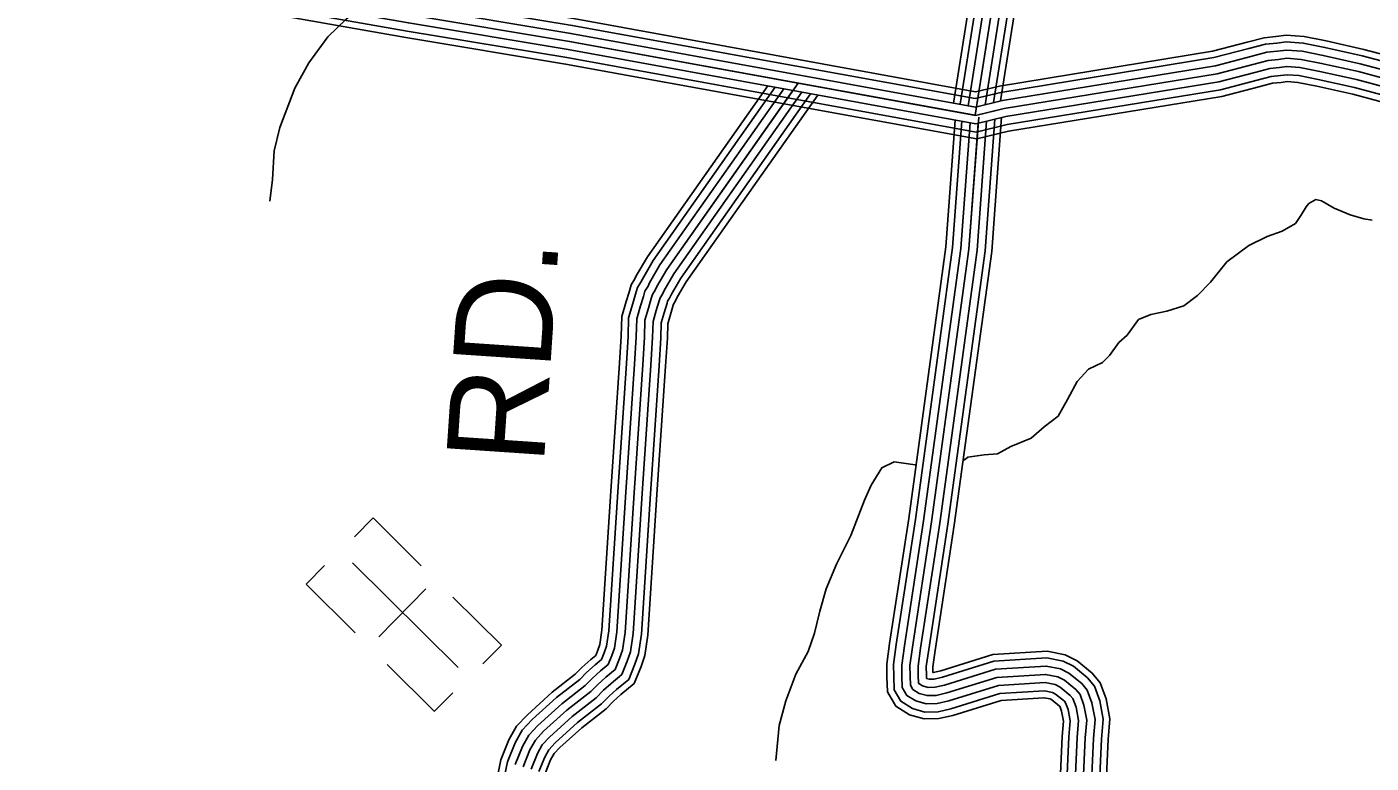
# Model space of a CAD drawing. Extents: x 1788175 to 1969470, y 584502 to 738744.
# Drawn here: x 1912446 to 1917533, y 672786 to 675569 of the extents above; entities that cross this region are included whole.
import ezdxf

# ---------------------------------------------------------------- set-up
doc = ezdxf.new("R2010")
doc.units = 0
for name, color, linetype in [('DESIGN - ROW - Right-of-Way and Easement Labels', 7, 'Continuous'), ('DESIGN - TRANSPORTATION - Text', 7, 'Continuous'), ('DESIGN - UTILITIES - Cable (Underground) with Text', 7, 'Continuous'), ('SURVEY - CONTOURS - Index with Text', 7, 'Continuous'), ('SURVEY - TRANSPORTATION - Roads', 7, 'Continuous')]:
    doc.layers.add(name, color=color, linetype=linetype)

msp = doc.modelspace()

# ---------------------------------------------------------------- linework, layer by layer
at = {"layer": 'DESIGN - TRANSPORTATION - Text'}
for points in [[(1914248.9, 676312), (1914213.3, 676269.6), (1914130.1, 676112), (1914043, 675970.5), (1913988.5, 675902.8), (1913893.9, 675813.4), (1913781.1, 675702.1), (1913654.3, 675598.9), (1913585.8, 675531.3), (1913513.1, 675433.8), (1913460.4, 675338), (1913403.3, 675188.3), (1913382.6, 675100.4), (1913375.8, 674992.3), (1913365.1, 674910.3)], [(1917537.3, 674838.7), (1917505.4, 674843.5), (1917453.8, 674858.9), (1917392.4, 674884.5), (1917345.1, 674911.8), (1917323.2, 674916.4), (1917296.7, 674901.1), (1917286.4, 674889.3), (1917269.6, 674859.7), (1917246.7, 674826.2), (1917195.9, 674797.5), (1917139.3, 674776.9), (1917070.4, 674742.6), (1916986.7, 674680.7), (1916924.6, 674604.1), (1916875.2, 674553.3), (1916824.2, 674514.6), (1916759.6, 674494.2), (1916699.2, 674481.8), (1916652.6, 674462.9), (1916609.1, 674403.9), (1916578.3, 674376.7), (1916543, 674327.5), (1916516.2, 674300.1), (1916463.5, 674275.4), (1916420.3, 674228.5), (1916384.5, 674161.3), (1916348.8, 674098), (1916295.7, 674057.3), (1916246.5, 674014.5), (1916169.6, 673982.5), (1916118.8, 673955.7), (1916068.7, 673951), (1916006.4, 673942.6), (1915992.3, 673931.1)], [(1915807.6, 673913.4), (1915727.9, 673925), (1915681.2, 673902.1), (1915641.5, 673837), (1915616, 673779.6), (1915564.4, 673646.6), (1915509.5, 673537.8), (1915471, 673444.6), (1915446.8, 673361), (1915426.6, 673277.4), (1915402.7, 673207.8), (1915356.5, 673122.9), (1915317.8, 673021.6), (1915293.3, 672928.1), (1915279.8, 672796.1)]]:
    msp.add_lwpolyline(points, dxfattribs=at)
at = {"layer": 'DESIGN - UTILITIES - Cable (Underground) with Text'}
for p, q in [((1913756.3, 673713), (1913686.2, 673642.1)), ((1913938.8, 673532.4), (1913756.3, 673712.9)), ((1913573, 673533.3), (1913503.3, 673462.9)), ((1913502.9, 673462.4), (1913688.3, 673279)), ((1913956.5, 673444.5), (1913778.1, 673264.1)), ((1914242, 673232.4), (1914058.5, 673413.9)), ((1914241.9, 673232.3), (1914171.9, 673161.6)), ((1913809.8, 673158.8), (1913988.6, 672981.9)), ((1913988.7, 672982), (1914057.8, 673051.8))]:
    msp.add_line(p, q, dxfattribs=at)
msp.add_lwpolyline([(1913678, 673543.6), (1914078.3, 673147.7)], dxfattribs=at)
at = {"layer": 'SURVEY - CONTOURS - Index with Text'}
for points in [[(1917008.1, 678954.1), (1916996.2, 678881.8), (1916988.2, 678827.3), (1916977.6, 678774.5), (1916964.6, 678722.8), (1916957.7, 678681.6), (1916944.2, 678631.5), (1916926.3, 678582.1), (1916884.7, 678507.7), (1916661.7, 678064.2), (1916590.4, 677949), (1916521.4, 677836.5), (1916472.8, 677757.6), (1916419.3, 677695.1), (1916387, 677643.6), (1916355.7, 677584.8), (1916330.3, 677535.1), (1916304.7, 677470.9), (1916286.6, 677387.6), (1915952.6, 675281.3)], [(1917030.9, 678934.4), (1917021.6, 678877.9), (1917013.5, 678822.9), (1917002.7, 678768.8), (1916989.8, 678717.5), (1916982.8, 678676.1), (1916968.7, 678623.8), (1916949.7, 678571.4), (1916907.4, 678495.6), (1916684.1, 678051.7), (1916612.3, 677935.5), (1916543.3, 677823.1), (1916493.6, 677742.4), (1916440, 677679.8), (1916409.3, 677630.7), (1916378.5, 677572.9), (1916353.8, 677524.4), (1916329.3, 677463.4), (1916311.9, 677382.9), (1915977.9, 675276.7)], [(1917061.7, 678930.4), (1917052.2, 678873.1), (1917044.1, 678817.6), (1917033, 678762), (1917020.2, 678711.2), (1917013.1, 678669.5), (1916998.3, 678614.5), (1916978, 678558.5), (1916934.8, 678481.1), (1916711.2, 678036.5), (1916638.7, 677919.3), (1916569.7, 677806.8), (1916518.7, 677724.1), (1916465.1, 677661.4), (1916436.1, 677615.2), (1916406, 677558.6), (1916382, 677511.6), (1916359.1, 677454.3), (1916342.4, 677377.2), (1916008.4, 675271.2)], [(1917092.4, 678926.2), (1917082.9, 678868.3), (1917074.6, 678812.3), (1917063.2, 678755.2), (1917050.6, 678704.8), (1917043.4, 678662.9), (1917027.9, 678605.1), (1917006.3, 678545.6), (1916962.2, 678466.5), (1916738.3, 678021.4), (1916665.1, 677903), (1916596.1, 677790.6), (1916543.8, 677705.7), (1916490.1, 677643), (1916463, 677599.6), (1916433.5, 677544.3), (1916410.3, 677498.8), (1916388.8, 677445.2), (1916372.9, 677371.5), (1916034.1, 675235)], [(1917092.4, 678926.2), (1917082.9, 678868.3), (1917074.6, 678812.3), (1917063.2, 678755.2), (1917050.6, 678704.8), (1917043.4, 678662.9), (1917027.9, 678605.1), (1917006.3, 678545.6), (1916962.2, 678466.5), (1916738.3, 678021.4), (1916665.1, 677903), (1916596.1, 677790.6), (1916543.8, 677705.7), (1916490.1, 677643), (1916463, 677599.6), (1916433.5, 677544.3), (1916410.3, 677498.8), (1916388.8, 677445.2), (1916372.9, 677371.5), (1916039.2, 675267.3)], [(1917123, 678921.1), (1917113.5, 678863.5), (1917105.2, 678807), (1917093.5, 678748.4), (1917080.9, 678698.4), (1917073.8, 678656.2), (1917057.5, 678595.8), (1917034.6, 678532.7), (1916989.6, 678452), (1916765.4, 678006.2), (1916691.5, 677886.8), (1916622.5, 677774.3), (1916569, 677687.4), (1916515.2, 677624.6), (1916489.8, 677584.1), (1916461, 677529.9), (1916438.5, 677485.9), (1916418.6, 677436.1), (1916403.4, 677365.7), (1916071.8, 675275.1)], [(1917181.1, 678931), (1917168.6, 678854.9), (1917160.1, 678797.4), (1917147.8, 678736.1), (1917135.5, 678687), (1917128.3, 678644.3), (1917110.7, 678579.1), (1917085.5, 678509.4), (1917038.8, 678425.9), (1916814.1, 677979), (1916739, 677857.5), (1916670, 677745.1), (1916614.1, 677654.5), (1916560.2, 677591.5), (1916538.1, 677556.2), (1916510.4, 677504.2), (1916489.3, 677462.9), (1916472.1, 677419.8), (1916458.2, 677355.5), (1916130.6, 675289.7)], [(1917153.9, 678918), (1917144.1, 678858.7), (1917135.7, 678801.7), (1917123.7, 678741.6), (1917111.3, 678692), (1917104.1, 678649.6), (1917087.1, 678586.5), (1917062.9, 678519.7), (1917017, 678437.5), (1916792.5, 677991.1), (1916717.9, 677870.5), (1916648.9, 677758.1), (1916594.1, 677669.1), (1916540.2, 677606.2), (1916516.7, 677568.6), (1916488.5, 677515.6), (1916466.8, 677473.1), (1916448.3, 677427), (1916433.9, 677360), (1916104.4, 675282.9)], [(1909100.9, 676265.4), (1909205.1, 676239.5), (1909315, 676230.7), (1909500.8, 676217.3), (1909836.4, 676176.9), (1911070.5, 676003.8), (1913275.3, 675723.2), (1913895.3, 675614.7), (1914499.7, 675514), (1916034.1, 675235)], [(1916034.3, 675298), (1916131.7, 675321.3), (1916937.1, 675453), (1917069.8, 675487.1), (1917132.5, 675503.8), (1917175.4, 675508.1), (1917211.7, 675512.7), (1917275.9, 675508.1), (1917357.9, 675491.7), (1917499.3, 675460.2), (1917733.8, 675397.7), (1918184, 675249.1)], [(1916036, 675323.8), (1916126.8, 675345.6), (1916932, 675477.2), (1917063.5, 675511), (1917128, 675528.2), (1917172.7, 675532.7), (1917211, 675537.5), (1917279.2, 675532.6), (1917363, 675515.9), (1917505.2, 675484.3), (1917740.5, 675421.5), (1918191.8, 675272.5)], [(1916035.2, 675266.3), (1916137.8, 675290.9), (1916943.5, 675422.6), (1917077.6, 675457.1), (1917138, 675473.2), (1917178.9, 675477.3), (1917212.5, 675481.5), (1917271.8, 675477.3), (1917351.5, 675461.3), (1917491.9, 675430.1), (1917725.4, 675367.9), (1918168.5, 675221.8)], [(1916036, 675234.6), (1916143.9, 675260.5), (1916949.9, 675392.3), (1917085.5, 675427.1), (1917143.6, 675442.6), (1917182.3, 675446.5), (1917213.3, 675450.4), (1917267.6, 675446.5), (1917345.1, 675431), (1917484.6, 675400), (1917717.1, 675338), (1918160.7, 675192.6)], [(1916036.9, 675203), (1916150.1, 675230.1), (1916956.2, 675361.9), (1917093.3, 675397.1), (1917149.2, 675412), (1917185.8, 675415.7), (1917214.2, 675419.2), (1917263.4, 675415.7), (1917338.7, 675400.7), (1917477.2, 675369.9), (1917708.7, 675308.2), (1918149, 675161.5)], [(1916047.1, 675237.3), (1916143.9, 675260.5), (1916949.9, 675392.3), (1917085.5, 675427.1), (1917143.6, 675442.6), (1917182.3, 675446.5), (1917213.3, 675450.4), (1917267.6, 675446.5), (1917345.1, 675431), (1917484.6, 675400), (1917717.1, 675338), (1918178.1, 675202.4)], [(1916037.8, 675171.3), (1916156.2, 675199.7), (1916962.6, 675331.5), (1917101.2, 675367.2), (1917154.7, 675381.4), (1917189.3, 675384.9), (1917215, 675388.1), (1917259.3, 675384.9), (1917332.3, 675370.3), (1917469.9, 675339.8), (1917700.3, 675278.3), (1918139.2, 675126.4)], [(1916041, 675145.6), (1916161.3, 675174.5), (1916967.9, 675306.3), (1917107.7, 675342.3), (1917159.4, 675356.1), (1917192.2, 675359.3), (1917215.7, 675362.3), (1917255.8, 675359.4), (1917327, 675345.2), (1917463.7, 675314.8), (1917693.4, 675253.5), (1918127.6, 675095.3)], [(1915249.5, 675346.1), (1914794.1, 674700), (1914752.3, 674627.8), (1914747.1, 674616.3), (1914732.7, 674594.7), (1914724.9, 674566.5), (1914714.1, 674531.1), (1914697.6, 674473.9), (1914695.6, 674400.2), (1914689, 674298), (1914656.2, 673813.7), (1914622.5, 673288.9), (1914614.5, 673234.5), (1914607.1, 673212.8), (1914599.2, 673193.6), (1914580.1, 673177.6), (1914546.1, 673147.4), (1914521.3, 673122.1), (1914433.5, 673053.9), (1914340.1, 672969.3), (1914299.5, 672925.6), (1914270.6, 672874), (1914239.9, 672798.1), (1914222, 672711.6)], [(1915277.4, 675341.1), (1914815.8, 674686.1), (1914775.2, 674616), (1914769.6, 674603.8), (1914756.4, 674583.9), (1914749.6, 674559.3), (1914738.7, 674523.8), (1914723.2, 674469.9), (1914721.3, 674399.1), (1914714.7, 674296.3), (1914681.9, 673812), (1914648.1, 673286.2), (1914639.6, 673228.4), (1914631.2, 673203.7), (1914620.6, 673178), (1914596.9, 673158.1), (1914563.8, 673128.8), (1914538.5, 673102.9), (1914450.1, 673034.2), (1914358.2, 672951), (1914320.4, 672910.3), (1914293.9, 672862.9), (1914264.6, 672790.6), (1914247.3, 672706.6)], [(1915311, 675334.9), (1914841.9, 674669.3), (1914802.8, 674601.7), (1914796.8, 674588.7), (1914785, 674570.8), (1914779.4, 674550.6), (1914768.4, 674514.9), (1914754.1, 674465.1), (1914752.3, 674397.7), (1914745.6, 674294.2), (1914712.8, 673810), (1914679, 673282.9), (1914669.9, 673221.1), (1914660.2, 673192.8), (1914646.4, 673159.1), (1914617.1, 673134.6), (1914585.2, 673106.3), (1914559.2, 673079.7), (1914470, 673010.5), (1914380, 672928.9), (1914345.6, 672891.9), (1914321.9, 672849.5), (1914294.4, 672781.6)], [(1915364.3, 675356.8), (1914868.1, 674652.6), (1914830.3, 674587.4), (1914824, 674573.6), (1914813.5, 674557.8), (1914809.1, 674541.9), (1914798.2, 674506.1), (1914785, 674460.3), (1914783.3, 674396.2), (1914776.5, 674292.2), (1914743.8, 673807.9), (1914709.8, 673279.6), (1914700.1, 673213.7), (1914689.3, 673181.9), (1914672.2, 673140.3), (1914637.4, 673111.1), (1914606.6, 673083.9), (1914579.9, 673056.5), (1914489.9, 672986.7), (1914401.8, 672906.8), (1914370.9, 672873.6), (1914349.9, 672836), (1914324.2, 672772.5)], [(1915344.6, 675328.8), (1914868.1, 674652.6), (1914830.3, 674587.4), (1914824, 674573.6), (1914813.5, 674557.8), (1914809.1, 674541.9), (1914798.2, 674506.1), (1914785, 674460.3), (1914783.3, 674396.2), (1914776.5, 674292.2), (1914743.8, 673807.9), (1914709.8, 673279.6), (1914700.1, 673213.7), (1914689.3, 673181.9), (1914672.2, 673140.3), (1914637.4, 673111.1), (1914606.6, 673083.9), (1914579.9, 673056.5), (1914489.9, 672986.7), (1914401.8, 672906.8), (1914370.9, 672873.6), (1914349.9, 672836), (1914324.2, 672772.5)], [(1915378.2, 675322.7), (1914894.2, 674635.9), (1914857.9, 674573.2), (1914851.1, 674558.5), (1914842.1, 674544.8), (1914838.9, 674533.2), (1914827.9, 674497.3), (1914815.8, 674455.6), (1914814.2, 674394.8), (1914807.5, 674290.1), (1914774.7, 673805.9), (1914740.7, 673276.4), (1914730.4, 673206.4), (1914718.3, 673171), (1914697.9, 673121.4), (1914657.6, 673087.6), (1914628, 673061.4), (1914600.6, 673033.3), (1914509.9, 672962.9), (1914423.6, 672884.7), (1914396.1, 672855.2), (1914377.9, 672822.6), (1914354, 672763.5)], [(1915411.9, 675316.6), (1914920.3, 674619.1), (1914885.4, 674558.9), (1914878.3, 674543.4), (1914870.7, 674531.8), (1914868.6, 674524.5), (1914857.6, 674488.4), (1914846.7, 674450.8), (1914845.2, 674393.4), (1914838.4, 674288.1), (1914805.6, 673803.9), (1914771.6, 673273.1), (1914760.6, 673199.1), (1914747.3, 673160.1), (1914723.7, 673102.6), (1914677.8, 673064.2), (1914649.4, 673038.9), (1914621.2, 673010.1), (1914529.8, 672939.2), (1914445.4, 672862.7), (1914421.3, 672836.8), (1914405.9, 672809.1), (1914383.8, 672754.5)], [(1915438.7, 675311.7), (1914941.2, 674605.8), (1914907.4, 674547.5), (1914900, 674531.3), (1914893.4, 674521.4), (1914892.4, 674517.6), (1914881.3, 674481.4), (1914871.3, 674447), (1914869.9, 674392.3), (1914863, 674286.4), (1914830.3, 673802.2), (1914796.2, 673270.5), (1914784.7, 673193.2), (1914770.5, 673151.4), (1914744.2, 673087.6), (1914694, 673045.4), (1914666.5, 673021), (1914637.7, 672991.7), (1914545.7, 672920.2), (1914462.8, 672845.1), (1914441.5, 672822.1), (1914428.2, 672798.4), (1914407.5, 672747.3)]]:
    msp.add_lwpolyline(points, dxfattribs=at)
at = {"layer": 'SURVEY - TRANSPORTATION - Roads'}
for points in [[(1916034.3, 675298), (1914510.3, 675575), (1913905.7, 675675.8), (1913284.6, 675784.5), (1911078.7, 676065.3), (1909844.4, 676238.4), (1909506.7, 676279.1), (1909319.7, 676292.5), (1909215.1, 676300.9), (1909115.9, 676325.6)], [(1916036, 675323.8), (1914514.8, 675600.4), (1913910, 675701.2), (1913288.4, 675810), (1911082.1, 676090.8), (1909847.7, 676263.9), (1909509.2, 676304.7), (1909321.6, 676318.1), (1909219.3, 676326.3), (1909122.1, 676350.5)], [(1916035.2, 675266.3), (1914505, 675544.5), (1913900.5, 675645.3), (1913279.9, 675753.9), (1911074.6, 676034.6), (1909840.4, 676207.6), (1909503.8, 676248.2), (1909317.3, 676261.6), (1909210.1, 676270.2), (1909108.4, 676295.5)], [(1916036.9, 675203), (1914494.4, 675483.4), (1913890, 675584.1), (1913270.7, 675692.5), (1911066.4, 675973.1), (1909832.3, 676146.1), (1909497.8, 676186.5), (1909312.6, 676199.8), (1909200.1, 676208.8), (1909093.4, 676235.4)], [(1916036, 675234.6), (1914499.7, 675514), (1913895.3, 675614.7), (1913275.3, 675723.2), (1911070.5, 676003.8), (1909836.4, 676176.9), (1909500.8, 676217.3), (1909315, 676230.7), (1909205.1, 676239.5), (1909100.9, 676265.4)], [(1916041, 675145.6), (1914484.8, 675428.5), (1913880.7, 675529.2), (1913262.3, 675637.4), (1911059, 675917.9), (1909825.1, 676090.9), (1909492.5, 676131), (1909308.4, 676144.2), (1909191.1, 676153.6), (1909079.9, 676181.3)], [(1916037.8, 675171.3), (1914489.1, 675452.9), (1913884.8, 675553.6), (1913266, 675661.9), (1911062.3, 675942.4), (1909828.3, 676115.4), (1909494.9, 676155.6), (1909310.3, 676168.8), (1909195.1, 676178.1), (1909085.9, 676205.3)], [(1915959.1, 675217.1), (1915923.8, 674738.1), (1915783.1, 673710.8), (1915710.6, 673237.8), (1915699.7, 673160.3), (1915700.8, 673112.6), (1915702.6, 673055.7), (1915734.6, 673001.5), (1915786.6, 672969.2), (1915841.3, 672953.1), (1915897.7, 672954.9), (1915949.6, 672966.4), (1916132.6, 673023.5), (1916295, 673033.4), (1916318.3, 673028.7), (1916324.8, 673025.5), (1916353.9, 673001.8), (1916354.3, 673001.3), (1916361.3, 672982.2), (1916368.3, 672944.8), (1916363.4, 672886.9), (1916353.4, 672662)], [(1915984.6, 675212.5), (1915949.4, 674735.4), (1915808.5, 673707.1), (1915736, 673234.1), (1915725.4, 673158.8), (1915726.5, 673113.3), (1915728.1, 673063.1), (1915753.5, 673020), (1915797.2, 672992.9), (1915844.6, 672978.9), (1915894.5, 672980.5), (1915942.9, 672991.3), (1916127.9, 673049), (1916296.8, 673059.3), (1916326.7, 673053.3), (1916338.8, 673047.3), (1916372, 673020.2), (1916376.8, 673014.4), (1916386.2, 672989.1), (1916394.2, 672946.1), (1916389.1, 672885.2), (1916379.1, 672661.1)], [(1916015.3, 675206.9), (1915980.3, 674732.1), (1915839.2, 673702.7), (1915766.7, 673229.6), (1915756.5, 673157), (1915757.5, 673114.2), (1915758.9, 673072), (1915776.3, 673042.3), (1915810, 673021.4), (1915848.6, 673010), (1915890.6, 673011.4), (1915934.9, 673021.3), (1916122.3, 673079.7), (1916299, 673090.5), (1916336.8, 673082.8), (1916355.7, 673073.5), (1916393.9, 673042.3), (1916404.1, 673030.3), (1916416.2, 672997.3), (1916425.5, 672947.6), (1916420, 672883.2), (1916410.1, 672660)], [(1916047.8, 675227.4), (1916011.1, 674728.9), (1915869.9, 673698.2), (1915797.4, 673225.1), (1915787.5, 673155.2), (1915788.5, 673115), (1915789.6, 673080.9), (1915799.2, 673064.6), (1915822.8, 673050), (1915852.6, 673041.2), (1915886.7, 673042.3), (1915926.9, 673051.3), (1916116.7, 673110.4), (1916301.1, 673121.7), (1916346.9, 673112.4), (1916372.6, 673099.7), (1916415.7, 673064.5), (1916431.3, 673046.1), (1916446.2, 673005.6), (1916456.7, 672949.2), (1916450.9, 672881.2), (1916441.1, 672658.9)], [(1916077.9, 675212.8), (1916041.9, 674725.6), (1915900.6, 673693.8), (1915828.1, 673220.5), (1915818.6, 673153.3), (1915819.5, 673115.9), (1915820.3, 673089.8), (1915822, 673087), (1915835.6, 673078.5), (1915856.6, 673072.3), (1915882.8, 673073.2), (1915918.9, 673081.2), (1916111, 673141.2), (1916303.3, 673152.8), (1916357, 673142), (1916389.5, 673126), (1916437.6, 673086.7), (1916458.5, 673061.9), (1916476.2, 673013.9), (1916488, 672950.7), (1916481.9, 672879.2), (1916472.1, 672657.8)], [(1916109.5, 675220.4), (1916072.8, 674722.4), (1915931.2, 673689.3), (1915858.7, 673216), (1915849.6, 673151.5), (1915850.5, 673116.8), (1915850.8, 673106.4), (1915860.6, 673103.5), (1915878.8, 673104.1), (1915910.9, 673111.2), (1916105.4, 673171.9), (1916305.4, 673184), (1916367.1, 673171.6), (1916406.4, 673152.2), (1916459.4, 673108.9), (1916485.7, 673077.7), (1916506.2, 673022.1), (1916519.2, 672952.3), (1916512.8, 672877.2), (1916503.1, 672656.7)], [(1916134.8, 675227.6), (1916097.4, 674719.8), (1915955.7, 673685.8), (1915883.2, 673212.4), (1915874.4, 673150.1), (1915874.9, 673128.7), (1915875.7, 673128.7), (1915904.6, 673135.1), (1916100.9, 673196.4), (1916307.2, 673208.9), (1916375.2, 673195.2), (1916419.9, 673173.1), (1916476.8, 673126.6), (1916507.3, 673090.3), (1916530.1, 673028.7), (1916544.1, 672953.5), (1916537.5, 672875.6), (1916527.8, 672655.9)], [(1916046.2, 675205.2), (1916011.1, 674728.9), (1915869.9, 673698.2), (1915797.4, 673225.1), (1915787.5, 673155.2), (1915788.5, 673115), (1915789.6, 673080.9), (1915799.2, 673064.6), (1915822.8, 673050), (1915852.6, 673041.2), (1915886.7, 673042.3), (1915926.9, 673051.3), (1916116.7, 673110.4), (1916301.1, 673121.7), (1916346.9, 673112.4), (1916372.6, 673099.7), (1916415.7, 673064.5), (1916431.3, 673046.1), (1916446.2, 673005.6), (1916456.7, 672949.2), (1916450.9, 672881.2), (1916441.1, 672658.9)]]:
    msp.add_lwpolyline(points, dxfattribs=at)

# ---------------------------------------------------------------- texts
at = {"layer": 'DESIGN - ROW - Right-of-Way and Easement Labels'}
msp.add_text('RD.', height=370, rotation=86.13, dxfattribs=at).set_placement((1914401.9, 673910.9))

doc.saveas('drawing.dxf')
